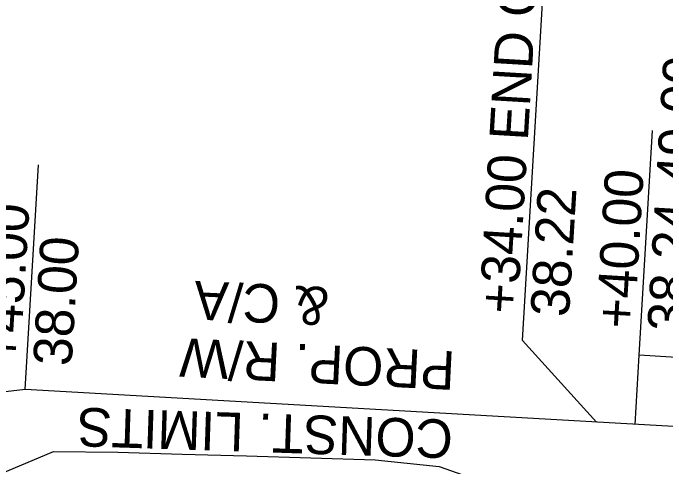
# Model space of a CAD drawing. Extents: x -70 to 701944, y -4 to 666871.
# Drawn here: x 663904.6 to 664006.1, y 656789.4 to 656860 of the extents above; entities that cross this region are included whole.
import ezdxf

# ---------------------------------------------------------------- set-up
doc = ezdxf.new("R2010")
doc.units = 0
for name, color, linetype in [('R_Proposed Const Limits', 7, 'Continuous'), ('R_ROW', 7, 'Continuous'), ('R_ROW Annot', 7, 'Continuous'), ('R_Temp Easement', 7, 'Continuous'), ('R_Temp Easement Annot', 7, 'Continuous')]:
    doc.layers.add(name, color=color, linetype=linetype)

msp = doc.modelspace()

# ---------------------------------------------------------------- linework, layer by layer
at = {"layer": 'R_Proposed Const Limits'}
msp.add_lwpolyline([(663860.49, 656785.78), (663870.5, 656785.51), (663880.51, 656785.39), (663890.53, 656785.46), (663900.67, 656787.5), (663910.94, 656791.82), (663920.95, 656791.72), (663930.95, 656791.41), (663940.95, 656791.13), (663950.95, 656790.84), (663960.95, 656790.53), (663970.91, 656789.49), (663980.72, 656786.01), (663990.73, 656785.95), (664000.66, 656784.38)], dxfattribs=at)
at = {"layer": 'R_ROW'}
msp.add_lwpolyline([(664304.96, 657008.59), (664269.22, 656875.05), (664229.69, 656826.98), (664172.91, 656800.84), (664112.65, 656789.66), (663906.51, 656801.43), (663861.11, 656796.12)], dxfattribs=at)
at = {"layer": 'R_ROW Annot'}
msp.add_lwpolyline([(663995.36, 656796.36), (663983.82, 656809.06), (663988.3, 656884.29)], dxfattribs=at)
at = {"layer": 'R_Temp Easement'}
for p in [(664001.35, 656796.02), (664039.92, 656804.5)]:
    msp.add_line(p, (664001.99, 656806.76), dxfattribs=at)
at = {"layer": 'R_Temp Easement Annot'}
for points in [[(664001.99, 656806.76), (664004.07, 656841.7)], [(663906.51, 656801.43), (663908.59, 656836.37)]]:
    msp.add_lwpolyline(points, dxfattribs=at)

# ---------------------------------------------------------------- texts
at = {"layer": 'R_Proposed Const Limits'}
msp.add_text('CONST. LIMITS', height=6, rotation=178.1144, dxfattribs=at).set_placement((663973.11, 656796.72))
at = {"layer": 'R_ROW'}
for s, p in [('& C/A', (663953.87, 656817.32)), ('PROP. R/W ', (663973.48, 656807.35))]:
    msp.add_text(s, height=6, rotation=177.2014, dxfattribs=at).set_placement(p)
at = {"layer": 'R_ROW Annot'}
for s, p in [('+34.00 END C/A', (663983.06, 656813.11)), ('38.22', (663991.05, 656812.64))]:
    msp.add_text(s, height=6, rotation=86.5917, dxfattribs=at).set_placement(p)
at = {"layer": 'R_Temp Easement Annot'}
for s, p in [('38.24-49.00', (664009.22, 656810.34)), ('+40.00', (664001.23, 656810.81)), ('+45.00', (663905.74, 656805.48)), ('38.00', (663913.73, 656805))]:
    msp.add_text(s, height=6, rotation=86.5917, dxfattribs=at).set_placement(p)

doc.saveas('drawing.dxf')
